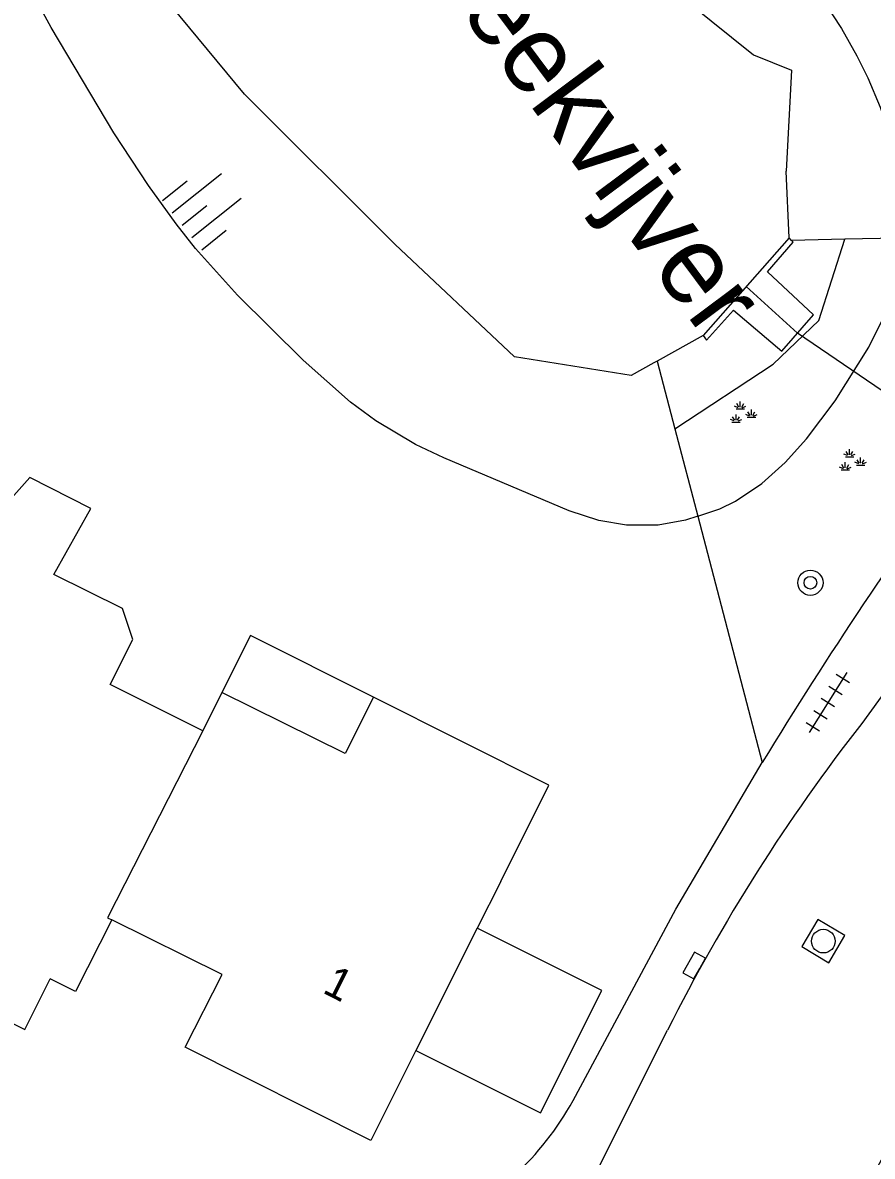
# Model space of a CAD drawing. Extents: x 131000 to 133013, y 393000 to 396501.
# Drawn here: x 131429.82 to 131456.81, y 395175.62 to 395211.61 of the extents above; entities that cross this region are included whole.
import ezdxf

# ---------------------------------------------------------------- set-up
doc = ezdxf.new("R2010")
doc.units = 0
for name, color, linetype in [('gg-afsc-erfafscheiding', 7, 'Continuous'), ('gg-anno-huisnummerreeks BGT', 7, 'Continuous'), ('gg-anno-naam water', 7, 'Continuous'), ('gg-bbg-gedigitaliseerde bebouwing', 7, 'Continuous'), ('gg-bbg-hoofdgebouw', 7, 'Continuous'), ('gg-bbg-luifel en loopbrug', 7, 'Continuous'), ('gg-bbg-tussenscheiding', 7, 'Continuous'), ('gg-knt-BGT kruinlijn', 7, 'Continuous'), ('gg-knt-bovenkant onderkant talud', 7, 'Continuous'), ('gg-knt-verharding', 7, 'Continuous'), ('gg-kntw-beschoeiing', 7, 'Continuous'), ('gg-kwrk-duiker nz buis', 7, 'Continuous'), ('gg-kwrk-uitstroombak niveau min 01', 7, 'Continuous'), ('gt-grn-groengrens', 7, 'Continuous'), ('gt-symb-boom', 7, 'Continuous'), ('gt-symb-groenvak', 7, 'Continuous'), ('gt-symb-kolk', 7, 'Continuous'), ('gt-symb-rioolschacht', 7, 'Continuous'), ('gt-symb-talud symbool', 7, 'Continuous'), ('gt-symb-tegel verharding', 7, 'Continuous')]:
    doc.layers.add(name, color=color, linetype=linetype)

# ---------------------------------------------------------------- blocks, each defined once
blk = doc.blocks.new('gt0-TEG1')
at = {"layer": 'gt-symb-tegel verharding'}
for p, q in [((-1.125, 0), (1.125, 0)), ((-0.9, -0.25), (-0.9, 0.25)), ((-0.45, -0.25), (-0.45, 0.25)), ((0, -0.25), (0, 0.25)), ((0.45, -0.25), (0.45, 0.25)), ((0.9, -0.25), (0.9, 0.25))]:
    blk.add_line(p, q, dxfattribs=at)
blk = doc.blocks.new('gt0-GRVAK')
at = {"layer": 'gt-symb-groenvak'}
for p, q in [((-0.047, 0.214), (-0.047, 0.393)), ((-0.11, 0.189), (-0.228, 0.24)), ((-0.182, 0.153), (0.088, 0.153)), ((-0.091, 0.211), (-0.156, 0.322)), ((-0.004, 0.211), (0.061, 0.322)), ((0.015, 0.189), (0.133, 0.24)), ((0.262, -0.052), (0.197, 0.059)), ((0.305, -0.049), (0.305, 0.13)), ((0.349, -0.052), (0.414, 0.059)), ((-0.245, -0.228), (-0.363, -0.177)), ((-0.318, -0.264), (-0.047, -0.264)), ((-0.226, -0.206), (-0.291, -0.095)), ((-0.183, -0.203), (-0.183, -0.024)), ((-0.139, -0.206), (-0.074, -0.095)), ((-0.12, -0.228), (-0.002, -0.177)), ((0.243, -0.074), (0.125, -0.023)), ((0.17, -0.11), (0.441, -0.11)), ((0.368, -0.074), (0.486, -0.023))]:
    blk.add_line(p, q, dxfattribs=at)
blk = doc.blocks.new('gt0-KOLK')
at = {"layer": 'gt-symb-kolk'}
blk.add_lwpolyline([(0, 0), (0.375, 0), (0.375, 0.4), (-0.375, 0.4), (-0.375, 0), (0, 0)], dxfattribs=at)
blk = doc.blocks.new('gt0-RS')
at = {"layer": 'gt-symb-rioolschacht'}
blk.add_lwpolyline([(-0.5, -0.5), (0.5, -0.5), (0.5, 0.5), (-0.5, 0.5)], close=True, dxfattribs=at)
blk.add_circle((0, 0), 0.375, dxfattribs=at)
blk = doc.blocks.new('gt0-TALUD_1')
at = {"layer": 'gt-symb-talud symbool'}
for p, q in [((-1, -1), (-1, 0)), ((-0.5, -2), (-0.5, 0)), ((0, -1), (0, 0)), ((0.5, -2), (0.5, 0)), ((1, -1), (1, 0))]:
    blk.add_line(p, q, dxfattribs=at)
blk = doc.blocks.new('gt0-BOOM')
at = {"layer": 'gt-symb-boom'}
for radius in [0.4, 0.2]:
    blk.add_circle((0, 0), radius, dxfattribs=at)

msp = doc.modelspace()

# ---------------------------------------------------------------- linework, layer by layer
at = {"layer": 'gg-afsc-erfafscheiding'}
for p, q in [((131455.94, 395204.731), (131454.25, 395204.692)), ((131457.83, 395204.775), (131455.94, 395204.731)), ((131449.975, 395200.864), (131450.538, 395198.718)), ((131450.538, 395198.718), (131451.267, 395195.938)), ((131451.267, 395195.938), (131453.317, 395188.118))]:
    msp.add_line(p, q, dxfattribs=at)
at = {"layer": 'gg-bbg-gedigitaliseerde bebouwing'}
for p, q in [((131435.55, 395189.13), (131432.608, 395190.596)), ((131436.15, 395190.34), (131435.55, 395189.13))]:
    msp.add_line(p, q, dxfattribs=at)
for points in [[(131430.814, 395194.091), (131431.99, 395196.18), (131430.05, 395197.17), (131423.782, 395190.132), (131422.555, 395187.689)], [(131432.608, 395190.596), (131433.32, 395192.025), (131432.995, 395193.005), (131430.814, 395194.091)], [(131440.965, 395190.199), (131440.065, 395188.404), (131436.15, 395190.34)], [(131445.009, 395184.343), (131446.543, 395187.403), (131440.965, 395190.199)]]:
    msp.add_lwpolyline(points, dxfattribs=at)
at = {"layer": 'gg-bbg-hoofdgebouw'}
for p, q in [((131445.009, 395184.343), (131444.264, 395182.857)), ((131444.264, 395182.857), (131442.318, 395178.975))]:
    msp.add_line(p, q, dxfattribs=at)
for points in [[(131418.005, 395183.722), (131421.368, 395180.743), (131424.011, 395183.727), (131425.251, 395183.104), (131424.798, 395182.201), (131429.89, 395179.641), (131430.699, 395181.249)], [(131432.658, 395183.123), (131431.503, 395180.845), (131430.699, 395181.249)], [(131442.318, 395178.975), (131440.884, 395176.116), (131434.989, 395179.086), (131436.157, 395181.389), (131432.658, 395183.123)]]:
    msp.add_lwpolyline(points, dxfattribs=at)
at = {"layer": 'gg-bbg-luifel en loopbrug'}
msp.add_line((131448.217, 395180.876), (131444.264, 395182.857), dxfattribs=at)
for points in [[(131440.965, 395190.199), (131437.066, 395192.154), (131436.15, 395190.34)], [(131442.318, 395178.975), (131446.271, 395176.994), (131448.217, 395180.876)]]:
    msp.add_lwpolyline(points, dxfattribs=at)
at = {"layer": 'gg-bbg-tussenscheiding'}
msp.add_lwpolyline([(131435.55, 395189.13), (131432.522, 395183.189), (131432.658, 395183.123)], dxfattribs=at)
at = {"layer": 'gg-knt-BGT kruinlijn'}
for points in [[(131451.267, 395195.938), (131450.884, 395195.811), (131450.007, 395195.656), (131449.003, 395195.655), (131448.132, 395195.808), (131447.182, 395196.11), (131443.204, 395197.796), (131442.303, 395198.22), (131441.04, 395198.964), (131440.24, 395199.559), (131438.73, 395200.889), (131436.646, 395202.952), (131435.319, 395204.444), (131434.696, 395205.222), (131433.817, 395206.434), (131432.724, 395208.111), (131430.733, 395211.458), (131429.298, 395214.09), (131428.148, 395216.493)], [(131451.267, 395195.938), (131451.972, 395196.171), (131452.468, 395196.419), (131453.302, 395196.975), (131454.049, 395197.642), (131454.727, 395198.391), (131455.637, 395199.601), (131456.707, 395201.308), (131457.147, 395202.203), (131457.438, 395202.951), (131457.708, 395203.92), (131457.83, 395204.775)]]:
    msp.add_lwpolyline(points, dxfattribs=at)
at = {"layer": 'gg-knt-bovenkant onderkant talud'}
msp.add_lwpolyline([(131437.557, 395236.753), (131438.814, 395236.603), (131439.778, 395236.412), (131440.348, 395236.112), (131441.123, 395235.45), (131441.765, 395234.741), (131442.368, 395233.938), (131442.908, 395233.096), (131443.402, 395232.227), (131446.983, 395225.028), (131447.924, 395223.262), (131448.915, 395221.524), (131450.406, 395219.14), (131452.102, 395216.668), (131455.287, 395212.265), (131455.83, 395211.426), (131456.325, 395210.56), (131456.676, 395209.853), (131457.065, 395208.931), (131457.584, 395207.325), (131457.787, 395206.341), (131457.865, 395205.345), (131457.83, 395204.775)], dxfattribs=at)
at = {"layer": 'gg-knt-verharding'}
for p, q in [((131458.085, 395191.574), (131456.478, 395189.362)), ((131446.152, 395171.354), (131450.31, 395179.626))]:
    msp.add_line(p, q, dxfattribs=at)
msp.add_lwpolyline([(131447.307, 395177.386), (131450.578, 395183.465), (131453.317, 395188.118)], dxfattribs=at)
for centre, radius, start, end in [((131582.785, 395108.901), 151.781, 144.02248, 148.53892), ((131502.501, 395153.383), 58.417, 141.98348, 153.30596), ((131583.877, 395108.378), 143.454, 146.62422, 154.00001), ((131438.887, 395182.051), 9.626, 294.7775, 331.0123)]:
    msp.add_arc(centre, radius, start, end, dxfattribs=at)
at = {"layer": 'gg-kntw-beschoeiing'}
for p, q in [((131454.168, 395204.78), (131454.074, 395206.895)), ((131451.443, 395201.675), (131449.975, 395200.864)), ((131449.975, 395200.864), (131449.875, 395200.808))]:
    msp.add_line(p, q, dxfattribs=at)
for points in [[(131436.864, 395233.478), (131438.512, 395232.877), (131440.776, 395229.225), (131441.721, 395226.132), (131443.263, 395223.099), (131444.998, 395219.974), (131447.721, 395216.265), (131450.996, 395212.223), (131453.043, 395210.583), (131454.243, 395210.103), (131454.074, 395206.895)], [(131449.875, 395200.808), (131449.152, 395200.412), (131445.449, 395201.001), (131441.652, 395204.579), (131436.875, 395209.335), (131433.652, 395213.237), (131432.95, 395214.246)]]:
    msp.add_lwpolyline(points, dxfattribs=at)
at = {"layer": 'gg-kwrk-duiker nz buis'}
msp.add_lwpolyline([(131476.953, 395185.956), (131475.266, 395187.389), (131467.725, 395192.568), (131462.04, 395196.58), (131454.441, 395201.756), (131452.805, 395203.228)], dxfattribs=at)
at = {"layer": 'gg-kwrk-uitstroombak niveau min 01'}
for p, q in [((131454.168, 395204.78), (131451.443, 395201.675)), ((131454.25, 395204.692), (131454.168, 395204.78))]:
    msp.add_line(p, q, dxfattribs=at)
msp.add_lwpolyline([(131451.443, 395201.675), (131451.548, 395201.529), (131452.403, 395202.483), (131453.936, 395201.177), (131454.945, 395202.335), (131453.487, 395203.697), (131454.301, 395204.638), (131454.25, 395204.692)], dxfattribs=at)
at = {"layer": 'gt-grn-groengrens'}
msp.add_lwpolyline([(131450.538, 395198.718), (131453.668, 395200.762), (131455.117, 395202.152), (131455.94, 395204.731)], dxfattribs=at)

# ---------------------------------------------------------------- block references
at = {"layer": 'gt-symb-boom'}
msp.add_blockref('gt0-BOOM', (131454.848, 395193.827), dxfattribs=at)
at = {"layer": 'gt-symb-groenvak'}
for p in [(131452.668, 395199.192), (131456.139, 395197.674)]:
    msp.add_blockref('gt0-GRVAK', p, dxfattribs=at)
at = {"layer": 'gt-symb-kolk', "rotation": 60.71717142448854}
msp.add_blockref('gt0-KOLK', (131451.332, 395181.578), dxfattribs=at)
at = {"layer": 'gt-symb-rioolschacht', "rotation": 59.331073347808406}
msp.add_blockref('gt0-RS', (131455.258, 395182.448), dxfattribs=at)
at = {"layer": 'gt-symb-talud symbool', "xscale": 0.9998264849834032, "yscale": 0.9998264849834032, "rotation": 128.5434627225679}
msp.add_blockref('gt0-TALUD_1', (131434.889, 395205.173), dxfattribs=at)
at = {"layer": 'gt-symb-tegel verharding', "rotation": -121.92645509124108}
msp.add_blockref('gt0-TEG1', (131455.405, 395190.025), dxfattribs=at)

# ---------------------------------------------------------------- texts
at = {"layer": 'gg-anno-huisnummerreeks BGT'}
msp.add_text('1', height=1, rotation=333.3, dxfattribs=at).set_placement((131439.312, 395180.827))
at = {"layer": 'gg-anno-naam water'}
msp.add_text('Loenensebeekvijver', height=2.5, rotation=306.7095, dxfattribs=at).set_placement((131433.771, 395225.301))

doc.saveas('drawing.dxf')
